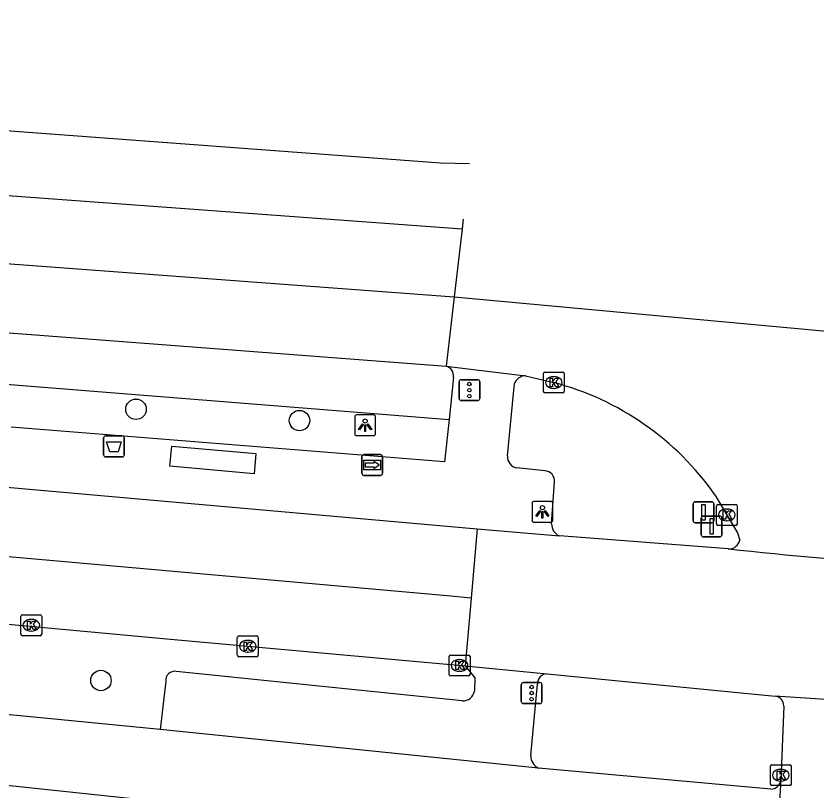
# Model space of a CAD drawing. Extents: x 161848 to 162726, y 385382 to 386521.
# Drawn here: x 162130.12 to 162168.47, y 386472.38 to 386509.49 of the extents above; entities that cross this region are included whole.
import ezdxf

# ---------------------------------------------------------------- set-up
doc = ezdxf.new("R2010")
doc.units = 0
for name, color, linetype in [('IMGEO_Afvalbak', 7, 'Continuous'), ('IMGEO_Boom', 7, 'Continuous'), ('IMGEO_Fietspad_gesloten', 7, 'Continuous'), ('IMGEO_Haag', 7, 'Continuous'), ('IMGEO_Kolk', 7, 'Continuous'), ('IMGEO_Lichtpunt', 7, 'Continuous'), ('IMGEO_OVBaan_gesloten', 7, 'Continuous'), ('IMGEO_Rijbaan_lokaal_gesloten', 7, 'Continuous'), ('IMGEO_Rijbaan_regionaal_gesloten', 7, 'Continuous'), ('IMGEO_Verkeersbordpaal', 7, 'Continuous'), ('IMGEO_Verkeersregelinstallatiepaal', 7, 'Continuous'), ('IMGEO_Voetpad_open', 7, 'Continuous'), ('IMGEO_Wegwijzer', 7, 'Continuous')]:
    doc.layers.add(name, color=color, linetype=linetype)

msp = doc.modelspace()

# ---------------------------------------------------------------- linework, layer by layer
at = {"layer": 'IMGEO_Afvalbak'}
for p, q in [((162134.316, 386488.478), (162134.316, 386489.278)), ((162134.316, 386489.278), (162134.316, 386488.478)), ((162134.416, 386489.378), (162135.206, 386489.378)), ((162135.206, 386489.378), (162134.416, 386489.378)), ((162135.306, 386489.278), (162135.306, 386488.478)), ((162135.306, 386488.478), (162135.306, 386489.278)), ((162135.206, 386488.378), (162134.416, 386488.378)), ((162134.416, 386488.378), (162135.206, 386488.378))]:
    msp.add_line(p, q, dxfattribs=at)
msp.add_lwpolyline([(162134.459, 386489.092), (162135.163, 386489.092), (162135.014, 386488.622), (162134.608, 386488.622), (162134.459, 386489.092)], dxfattribs=at)
for centre, start, end in [((162134.416, 386489.278), 90, 180), ((162134.416, 386489.278), 90, 180), ((162135.206, 386489.278), 0, 90), ((162135.206, 386489.278), 360, 90), ((162134.416, 386488.478), 180, 270), ((162134.416, 386488.478), 180, 270), ((162135.206, 386488.478), 270, 0), ((162135.206, 386488.478), 270, 0)]:
    msp.add_arc(centre, 0.1, start, end, dxfattribs=at)
at = {"layer": 'IMGEO_Boom'}
for centre in [(162135.866, 386490.657), (162143.693, 386490.117), (162134.188, 386477.668)]:
    msp.add_circle(centre, 0.489, dxfattribs=at)
at = {"layer": 'IMGEO_Fietspad_gesloten'}
for points in [[(162137.028, 386475.324), (162130.159, 386475.992), (162090.647, 386479.403), (162007.651, 386486.482), (162003.036, 386486.821)], [(162152.75, 386470.212), (162147.786, 386470.716), (162110.939, 386474.623), (162095.249, 386475.917), (162059.758, 386479.07), (161997.359, 386484.34)], [(162155.14, 386473.474), (162137.028, 386475.324)], [(162166.258, 386472.467), (162155.14, 386473.474)]]:
    msp.add_lwpolyline(points, dxfattribs=at)
msp.add_arc((162166.261, 386472.938), 0.471, 269.6921, 356.1588, dxfattribs=at)
at = {"layer": 'IMGEO_Haag'}
msp.add_lwpolyline([(162110.273, 386488.603), (162111.007, 386493.349), (162150.851, 386490.173)], dxfattribs=at)
at = {"layer": 'IMGEO_Kolk'}
for p, q in [((162155.369, 386491.514), (162155.369, 386492.366)), ((162155.444, 386492.44), (162156.296, 386492.44)), ((162155.857, 386492.22), (162155.882, 386492.22)), ((162156.37, 386492.366), (162156.37, 386491.514)), ((162156.296, 386491.44), (162155.444, 386491.44)), ((162155.88, 386491.66), (162155.855, 386491.66)), ((162163.654, 386485.171), (162163.654, 386486.023)), ((162163.729, 386486.097), (162164.581, 386486.097)), ((162164.655, 386486.023), (162164.655, 386485.171)), ((162164.142, 386485.877), (162164.167, 386485.877)), ((162164.165, 386485.317), (162164.14, 386485.317)), ((162164.581, 386485.097), (162163.729, 386485.097)), ((162130.353, 386479.888), (162130.353, 386480.74)), ((162130.428, 386480.814), (162131.28, 386480.814)), ((162130.841, 386480.594), (162130.866, 386480.594)), ((162131.354, 386480.74), (162131.354, 386479.888)), ((162131.28, 386479.814), (162130.428, 386479.814)), ((162130.864, 386480.034), (162130.839, 386480.034)), ((162140.792, 386479.807), (162141.644, 386479.807)), ((162140.717, 386478.881), (162140.717, 386479.733)), ((162141.205, 386479.587), (162141.23, 386479.587)), ((162141.718, 386479.733), (162141.718, 386478.881)), ((162141.644, 386478.807), (162140.792, 386478.807)), ((162141.228, 386479.027), (162141.203, 386479.027)), ((162150.857, 386477.961), (162150.857, 386478.813)), ((162150.932, 386478.887), (162151.784, 386478.887)), ((162151.345, 386478.667), (162151.37, 386478.667)), ((162151.858, 386478.813), (162151.858, 386477.961)), ((162151.784, 386477.887), (162150.932, 386477.887)), ((162151.368, 386478.107), (162151.343, 386478.107)), ((162166.239, 386472.706), (162166.239, 386473.558)), ((162166.314, 386473.632), (162167.166, 386473.632)), ((162166.727, 386473.412), (162166.752, 386473.412)), ((162167.24, 386473.558), (162167.24, 386472.706)), ((162167.166, 386472.632), (162166.314, 386472.632)), ((162166.75, 386472.852), (162166.725, 386472.852))]:
    msp.add_line(p, q, dxfattribs=at)
for points in [[(162155.369, 386491.514), (162155.369, 386492.366)], [(162155.444, 386492.44), (162156.296, 386492.44)], [(162155.69, 386492.14), (162155.813, 386492.14), (162155.813, 386491.989), (162155.943, 386492.14), (162156.107, 386492.14), (162155.961, 386491.989), (162156.114, 386491.74), (162155.962, 386491.74), (162155.877, 386491.904), (162155.813, 386491.837), (162155.813, 386491.74), (162155.69, 386491.74), (162155.69, 386492.14)], [(162156.37, 386492.366), (162156.37, 386491.514)], [(162156.296, 386491.44), (162155.444, 386491.44)], [(162163.654, 386485.171), (162163.654, 386486.023)], [(162163.729, 386486.097), (162164.581, 386486.097)], [(162164.655, 386486.023), (162164.655, 386485.171)], [(162163.975, 386485.797), (162164.098, 386485.797), (162164.098, 386485.646), (162164.228, 386485.797), (162164.392, 386485.797), (162164.246, 386485.646), (162164.399, 386485.397), (162164.247, 386485.397), (162164.162, 386485.561), (162164.098, 386485.494), (162164.098, 386485.397), (162163.975, 386485.397), (162163.975, 386485.797)], [(162164.581, 386485.097), (162163.729, 386485.097)], [(162130.353, 386479.888), (162130.353, 386480.74)], [(162130.428, 386480.814), (162131.28, 386480.814)], [(162131.354, 386480.74), (162131.354, 386479.888)], [(162130.674, 386480.514), (162130.797, 386480.514), (162130.797, 386480.363), (162130.927, 386480.514), (162131.091, 386480.514), (162130.945, 386480.363), (162131.098, 386480.114), (162130.946, 386480.114), (162130.861, 386480.278), (162130.797, 386480.211), (162130.797, 386480.114), (162130.674, 386480.114), (162130.674, 386480.514)], [(162131.28, 386479.814), (162130.428, 386479.814)], [(162140.792, 386479.807), (162141.644, 386479.807)], [(162140.717, 386478.881), (162140.717, 386479.733)], [(162141.038, 386479.507), (162141.161, 386479.507), (162141.161, 386479.356), (162141.291, 386479.507), (162141.455, 386479.507), (162141.309, 386479.356), (162141.462, 386479.107), (162141.31, 386479.107), (162141.225, 386479.271), (162141.161, 386479.204), (162141.161, 386479.107), (162141.038, 386479.107), (162141.038, 386479.507)], [(162141.718, 386479.733), (162141.718, 386478.881)], [(162141.644, 386478.807), (162140.792, 386478.807)], [(162150.857, 386477.961), (162150.857, 386478.813)], [(162150.932, 386478.887), (162151.784, 386478.887)], [(162151.858, 386478.813), (162151.858, 386477.961)], [(162151.178, 386478.587), (162151.301, 386478.587), (162151.301, 386478.436), (162151.431, 386478.587), (162151.595, 386478.587), (162151.449, 386478.436), (162151.602, 386478.187), (162151.45, 386478.187), (162151.365, 386478.351), (162151.301, 386478.284), (162151.301, 386478.187), (162151.178, 386478.187), (162151.178, 386478.587)], [(162151.784, 386477.887), (162150.932, 386477.887)], [(162166.239, 386472.706), (162166.239, 386473.558)], [(162166.314, 386473.632), (162167.166, 386473.632)], [(162166.56, 386473.332), (162166.683, 386473.332), (162166.683, 386473.181), (162166.813, 386473.332), (162166.977, 386473.332), (162166.831, 386473.181), (162166.984, 386472.932), (162166.832, 386472.932), (162166.747, 386473.096), (162166.683, 386473.029), (162166.683, 386472.932), (162166.56, 386472.932), (162166.56, 386473.332)], [(162167.24, 386473.558), (162167.24, 386472.706)], [(162167.166, 386472.632), (162166.314, 386472.632)]]:
    msp.add_lwpolyline(points, dxfattribs=at)
for centre, start, end in [((162155.446, 386492.364), 91.552, 178.448), ((162155.446, 386492.364), 91.552, 178.448), ((162156.294, 386492.364), 1.552, 88.448), ((162156.294, 386492.364), 1.552, 88.448), ((162155.446, 386491.516), 181.552, 268.448), ((162155.446, 386491.516), 181.552, 268.448), ((162156.294, 386491.516), 271.552, 358.448), ((162156.294, 386491.516), 271.552, 358.448), ((162163.731, 386486.021), 91.552, 178.448), ((162163.731, 386486.021), 91.552, 178.448), ((162164.579, 386486.021), 1.552, 88.448), ((162164.579, 386486.021), 1.552, 88.448), ((162163.731, 386485.173), 181.552, 268.448), ((162163.731, 386485.173), 181.552, 268.448), ((162164.579, 386485.173), 271.552, 358.448), ((162164.579, 386485.173), 271.552, 358.448), ((162130.43, 386480.738), 91.552, 178.448), ((162130.43, 386480.738), 91.552, 178.448), ((162131.278, 386480.738), 1.552, 88.448), ((162131.278, 386480.738), 1.552, 88.448), ((162130.43, 386479.89), 181.552, 268.448), ((162130.43, 386479.89), 181.552, 268.448), ((162131.278, 386479.89), 271.552, 358.448), ((162131.278, 386479.89), 271.552, 358.448), ((162140.794, 386479.731), 91.552, 178.448), ((162140.794, 386479.731), 91.552, 178.448), ((162141.642, 386479.731), 1.552, 88.448), ((162141.642, 386479.731), 1.552, 88.448), ((162140.794, 386478.883), 181.552, 268.448), ((162140.794, 386478.883), 181.552, 268.448), ((162141.642, 386478.883), 271.552, 358.448), ((162141.642, 386478.883), 271.552, 358.448), ((162150.934, 386478.811), 91.552, 178.448), ((162150.934, 386478.811), 91.552, 178.448), ((162151.782, 386478.811), 1.552, 88.448), ((162151.782, 386478.811), 1.552, 88.448), ((162150.934, 386477.963), 181.552, 268.448), ((162150.934, 386477.963), 181.552, 268.448), ((162151.782, 386477.963), 271.552, 358.448), ((162151.782, 386477.963), 271.552, 358.448), ((162166.316, 386473.556), 91.552, 178.448), ((162166.316, 386473.556), 91.552, 178.448), ((162167.164, 386473.556), 1.552, 88.448), ((162167.164, 386473.556), 1.552, 88.448), ((162166.316, 386472.708), 181.552, 268.448), ((162166.316, 386472.708), 181.552, 268.448), ((162167.164, 386472.708), 271.552, 358.448), ((162167.164, 386472.708), 271.552, 358.448)]:
    msp.add_arc(centre, 0.0765, start, end, dxfattribs=at)
for centre, major_axis, ratio, start_param, end_param in [((162155.856, 386491.94), (-0.387, 0.002), 0.722429, 4.712389, 7.853982), ((162155.881, 386491.94), (-0.39, 0.002), 0.717154, 1.570796, 4.712389), ((162164.141, 386485.597), (-0.387, 0.002), 0.722429, 4.712389, 7.853982), ((162164.166, 386485.597), (-0.39, 0.002), 0.717154, 1.570796, 4.712389), ((162130.84, 386480.314), (-0.387, 0.002), 0.722429, 4.712389, 7.853982), ((162130.865, 386480.314), (-0.39, 0.002), 0.717154, 1.570796, 4.712389), ((162141.204, 386479.307), (-0.387, 0.002), 0.722429, 4.712389, 7.853982), ((162141.229, 386479.307), (-0.39, 0.002), 0.717154, 1.570796, 4.712389), ((162151.344, 386478.387), (-0.387, 0.002), 0.722429, 4.712389, 7.853982), ((162151.369, 386478.387), (-0.39, 0.002), 0.717154, 1.570796, 4.712389), ((162166.726, 386473.132), (-0.387, 0.002), 0.722429, 4.712389, 7.853982), ((162166.751, 386473.132), (-0.39, 0.002), 0.717154, 1.570796, 4.712389)]:
    msp.add_ellipse(centre, major_axis=major_axis, ratio=ratio, start_param=start_param, end_param=end_param, dxfattribs=at)
at = {"layer": 'IMGEO_Lichtpunt'}
for p, q in [((162146.338, 386490.296), (162146.338, 386489.489)), ((162146.338, 386490.296), (162146.338, 386489.489)), ((162147.24, 386490.391), (162146.432, 386490.391)), ((162147.24, 386490.391), (162146.432, 386490.391)), ((162147.334, 386489.489), (162147.334, 386490.296)), ((162147.334, 386489.489), (162147.334, 386490.296)), ((162146.432, 386489.395), (162147.24, 386489.395)), ((162146.432, 386489.395), (162147.24, 386489.395)), ((162154.825, 386486.149), (162154.825, 386485.342)), ((162154.825, 386486.149), (162154.825, 386485.342)), ((162155.727, 386486.244), (162154.919, 386486.244)), ((162155.727, 386486.244), (162154.919, 386486.244)), ((162155.821, 386485.342), (162155.821, 386486.149)), ((162155.821, 386485.342), (162155.821, 386486.149)), ((162154.919, 386485.248), (162155.727, 386485.248)), ((162154.919, 386485.248), (162155.727, 386485.248))]:
    msp.add_line(p, q, dxfattribs=at)
for points in [[(162146.712, 386489.96), (162146.751, 386489.932), (162146.563, 386489.67), (162146.525, 386489.697), (162146.712, 386489.96)], [(162146.814, 386489.912), (162146.861, 386489.912), (162146.861, 386489.59), (162146.814, 386489.59), (162146.814, 386489.912)], [(162146.924, 386489.932), (162146.962, 386489.959), (162147.149, 386489.697), (162147.11, 386489.669), (162146.924, 386489.932)], [(162155.199, 386485.813), (162155.238, 386485.785), (162155.05, 386485.523), (162155.012, 386485.55), (162155.199, 386485.813)], [(162155.301, 386485.765), (162155.348, 386485.765), (162155.348, 386485.443), (162155.301, 386485.443), (162155.301, 386485.765)], [(162155.411, 386485.785), (162155.449, 386485.812), (162155.636, 386485.55), (162155.597, 386485.522), (162155.411, 386485.785)]]:
    msp.add_lwpolyline(points, dxfattribs=at)
for centre in [(162146.837, 386490.094), (162155.324, 386485.947)]:
    msp.add_circle(centre, 0.0994, dxfattribs=at)
for centre, start, end in [((162146.432, 386490.296), 90, 180), ((162146.432, 386490.296), 90, 180), ((162147.24, 386490.296), 0, 90), ((162147.24, 386490.296), 0, 90), ((162146.432, 386489.489), 180, 270), ((162146.432, 386489.489), 180, 270), ((162147.24, 386489.489), 270, 0), ((162147.24, 386489.489), 270, 360), ((162154.919, 386486.149), 90, 180), ((162154.919, 386486.149), 90, 180), ((162155.727, 386486.149), 0, 90), ((162155.727, 386486.149), 0, 90), ((162154.919, 386485.342), 180, 270), ((162154.919, 386485.342), 180, 270), ((162155.727, 386485.342), 270, 0), ((162155.727, 386485.342), 270, 360)]:
    msp.add_arc(centre, 0.0946, start, end, dxfattribs=at)
at = {"layer": 'IMGEO_OVBaan_gesloten'}
for points in [[(162151.907, 386481.614), (162150.934, 386481.7), (162087.587, 386487.335), (162071.717, 386488.747), (162055.732, 386490.044), (162027.625, 386492.448), (162003.459, 386494.516)], [(162003.301, 386491.087), (162013.955, 386490.216), (162070.231, 386485.46), (162125.402, 386480.772), (162137.511, 386479.644), (162151.62, 386478.363)], [(162129.689, 386486.922), (162152.2, 386484.936)], [(162152.2, 386484.936), (162151.907, 386481.614)], [(162152.2, 386484.936), (162156.135, 386484.589)], [(162164.218, 386483.972), (162156.135, 386484.589)], [(162151.907, 386481.614), (162151.62, 386478.363)], [(162151.62, 386478.363), (162155.558, 386477.984)], [(162155.558, 386477.984), (162166.467, 386476.922)], [(162171.77, 386476.559), (162166.467, 386476.922)]]:
    msp.add_lwpolyline(points, dxfattribs=at)
msp.add_arc((162183.698, 386661.261), 178.356, 263.72969, 266.56741, dxfattribs=at)
at = {"layer": 'IMGEO_Rijbaan_lokaal_gesloten'}
for points in [[(162166.88, 386476.438), (162166.73, 386472.906)], [(162166.73, 386472.906), (162166.489, 386468.844)]]:
    msp.add_lwpolyline(points, dxfattribs=at)
msp.add_arc((162166.395, 386476.442), 0.485, 359.512, 81.4366, dxfattribs=at)
at = {"layer": 'IMGEO_Rijbaan_regionaal_gesloten'}
for points in [[(162054.03, 386509.493), (162059.014, 386509.205), (162083.065, 386507.476), (162150.437, 386502.454), (162151.834, 386502.425)], [(162038.344, 386507.01), (162054.918, 386506.257), (162070.605, 386505.235), (162094.687, 386503.468), (162151.475, 386499.299)], [(162061.638, 386502.165), (162086.276, 386500.862), (162151.102, 386496.048)], [(162151.528, 386499.759), (162151.475, 386499.299)], [(162151.475, 386499.299), (162151.102, 386496.048)], [(162151.102, 386496.048), (162150.72, 386492.726)], [(162151.102, 386496.048), (162182.435, 386493.152), (162202.535, 386489.783)], [(162116.178, 386495.349), (162150.72, 386492.726)], [(162150.72, 386492.726), (162154.521, 386492.267)], [(162154.521, 386492.267), (162155.87, 386491.94)], [(162163.583, 386486.565), (162164.658, 386484.745), (162164.773, 386484.393)]]:
    msp.add_lwpolyline(points, dxfattribs=at)
for centre, radius, start, end in [((162152.363, 386478.686), 13.71, 35.0774, 75.1792), ((162164.253, 386484.503), 0.532, 266.276, 348.0889)]:
    msp.add_arc(centre, radius, start, end, dxfattribs=at)
at = {"layer": 'IMGEO_Verkeersbordpaal'}
for p, q in [((162162.54, 386485.325), (162162.54, 386486.125)), ((162162.54, 386486.125), (162162.54, 386485.325)), ((162162.64, 386486.225), (162163.43, 386486.225)), ((162163.43, 386486.225), (162162.64, 386486.225)), ((162163.53, 386486.125), (162163.53, 386485.325)), ((162163.53, 386485.325), (162163.53, 386486.125)), ((162163.43, 386485.225), (162162.64, 386485.225)), ((162162.64, 386485.225), (162163.43, 386485.225)), ((162162.927, 386484.644), (162162.927, 386485.444)), ((162162.927, 386485.444), (162162.927, 386484.644)), ((162163.027, 386485.544), (162163.817, 386485.544)), ((162163.817, 386485.544), (162163.027, 386485.544)), ((162163.917, 386485.444), (162163.917, 386484.644)), ((162163.917, 386484.644), (162163.917, 386485.444)), ((162163.817, 386484.544), (162163.027, 386484.544)), ((162163.027, 386484.544), (162163.817, 386484.544))]:
    msp.add_line(p, q, dxfattribs=at)
for points in [[(162162.96, 386486.1), (162163.11, 386486.1), (162163.11, 386485.35), (162162.96, 386485.35), (162162.96, 386486.1)], [(162163.347, 386485.419), (162163.497, 386485.419), (162163.497, 386484.669), (162163.347, 386484.669), (162163.347, 386485.419)]]:
    msp.add_lwpolyline(points, dxfattribs=at)
for centre, start, end in [((162162.64, 386486.125), 90, 180), ((162162.64, 386486.125), 90, 180), ((162163.43, 386486.125), 0, 90), ((162163.43, 386486.125), 360, 90), ((162162.64, 386485.325), 180, 270), ((162162.64, 386485.325), 180, 270), ((162163.027, 386485.444), 90, 180), ((162163.027, 386485.444), 90, 180), ((162163.43, 386485.325), 270, 0), ((162163.43, 386485.325), 270, 0), ((162163.817, 386485.444), 0, 90), ((162163.817, 386485.444), 360, 90), ((162163.027, 386484.644), 180, 270), ((162163.027, 386484.644), 180, 270), ((162163.817, 386484.644), 270, 0), ((162163.817, 386484.644), 270, 0)]:
    msp.add_arc(centre, 0.1, start, end, dxfattribs=at)
at = {"layer": 'IMGEO_Verkeersregelinstallatiepaal'}
for p, q in [((162151.433, 386492.075), (162152.223, 386492.075)), ((162152.223, 386492.075), (162151.433, 386492.075)), ((162151.333, 386491.175), (162151.333, 386491.975)), ((162151.333, 386491.975), (162151.333, 386491.175)), ((162152.323, 386491.975), (162152.323, 386491.175)), ((162152.323, 386491.175), (162152.323, 386491.975)), ((162152.223, 386491.075), (162151.433, 386491.075)), ((162151.433, 386491.075), (162152.223, 386491.075)), ((162154.413, 386477.566), (162155.203, 386477.566)), ((162155.203, 386477.566), (162154.413, 386477.566)), ((162154.313, 386476.666), (162154.313, 386477.466)), ((162154.313, 386477.466), (162154.313, 386476.666)), ((162155.303, 386477.466), (162155.303, 386476.666)), ((162155.303, 386476.666), (162155.303, 386477.466)), ((162155.203, 386476.566), (162154.413, 386476.566)), ((162154.413, 386476.566), (162155.203, 386476.566))]:
    msp.add_line(p, q, dxfattribs=at)
for centre in [(162151.828, 386491.865), (162151.828, 386491.575), (162151.828, 386491.285), (162154.808, 386477.356), (162154.808, 386477.066), (162154.808, 386476.776)]:
    msp.add_circle(centre, 0.085, dxfattribs=at)
for centre, start, end in [((162151.433, 386491.975), 90, 180), ((162151.433, 386491.975), 90, 180), ((162152.223, 386491.975), 0, 90), ((162152.223, 386491.975), 360, 90), ((162151.433, 386491.175), 180, 270), ((162151.433, 386491.175), 180, 270), ((162152.223, 386491.175), 270, 0), ((162152.223, 386491.175), 270, 0), ((162154.413, 386477.466), 90, 180), ((162154.413, 386477.466), 90, 180), ((162155.203, 386477.466), 0, 90), ((162155.203, 386477.466), 360, 90), ((162154.413, 386476.666), 180, 270), ((162154.413, 386476.666), 180, 270), ((162155.203, 386476.666), 270, 0), ((162155.203, 386476.666), 270, 0)]:
    msp.add_arc(centre, 0.1, start, end, dxfattribs=at)
at = {"layer": 'IMGEO_Voetpad_open'}
for points in [[(162151.072, 386492.199), (162150.851, 386490.173)], [(162153.651, 386488.428), (162153.985, 386491.89)], [(162150.851, 386490.173), (162150.629, 386488.134), (162129.89, 386489.806)], [(162141.603, 386488.541), (162141.525, 386487.571), (162137.492, 386487.938), (162137.579, 386488.887), (162141.603, 386488.541)], [(162155.432, 386487.711), (162154.094, 386487.847)], [(162155.766, 386485.177), (162155.897, 386487.168)], [(162151.62, 386478.363), (162152.085, 386477.794), (162152.065, 386477.16)], [(162151.485, 386476.698), (162137.784, 386478.102)], [(162137.293, 386477.641), (162137.028, 386475.324)], [(162154.771, 386474.079), (162155.083, 386477.5)]]:
    msp.add_lwpolyline(points, dxfattribs=at)
for centre, radius, start, end in [((162150.565, 386492.241), 0.509, 355.2383, 72.2421), ((162154.543, 386491.667), 0.601, 92.0605, 158.1814), ((162154.199, 386488.386), 0.549, 175.6323, 259.0171), ((162155.423, 386487.232), 0.479, 352.2782, 88.8723), ((162156.382, 386485.154), 0.617, 177.8581, 246.3626), ((162137.714, 386477.685), 0.423, 80.4534, 185.9367), ((162155.549, 386477.517), 0.467, 88.9377, 182.1377), ((162151.532, 386477.234), 0.538, 265.0027, 352.0756), ((162155.411, 386474.054), 0.64, 177.7682, 244.9913)]:
    msp.add_arc(centre, radius, start, end, dxfattribs=at)
at = {"layer": 'IMGEO_Wegwijzer'}
for p, q in [((162146.678, 386487.591), (162146.678, 386488.391)), ((162146.678, 386488.391), (162146.678, 386487.591)), ((162146.778, 386488.491), (162147.568, 386488.491)), ((162147.568, 386488.491), (162146.778, 386488.491)), ((162147.668, 386488.391), (162147.668, 386487.591)), ((162147.668, 386487.591), (162147.668, 386488.391)), ((162147.568, 386487.491), (162146.778, 386487.491)), ((162146.778, 386487.491), (162147.568, 386487.491))]:
    msp.add_line(p, q, dxfattribs=at)
for points in [[(162146.779, 386488.223), (162147.567, 386488.223), (162147.567, 386487.759), (162146.779, 386487.759), (162146.779, 386488.223)], [(162146.844, 386488.075), (162146.844, 386487.991), (162146.844, 386487.907), (162147.255, 386487.907), (162147.255, 386487.824), (162147.502, 386487.991), (162147.255, 386488.158), (162147.255, 386488.075), (162146.844, 386488.075)]]:
    msp.add_lwpolyline(points, dxfattribs=at)
for centre, start, end in [((162146.778, 386488.391), 90, 180), ((162146.778, 386488.391), 90, 180), ((162147.568, 386488.391), 0, 90), ((162147.568, 386488.391), 360, 90), ((162146.778, 386487.591), 180, 270), ((162146.778, 386487.591), 180, 270), ((162147.568, 386487.591), 270, 0), ((162147.568, 386487.591), 270, 0)]:
    msp.add_arc(centre, 0.1, start, end, dxfattribs=at)

doc.saveas('drawing.dxf')
